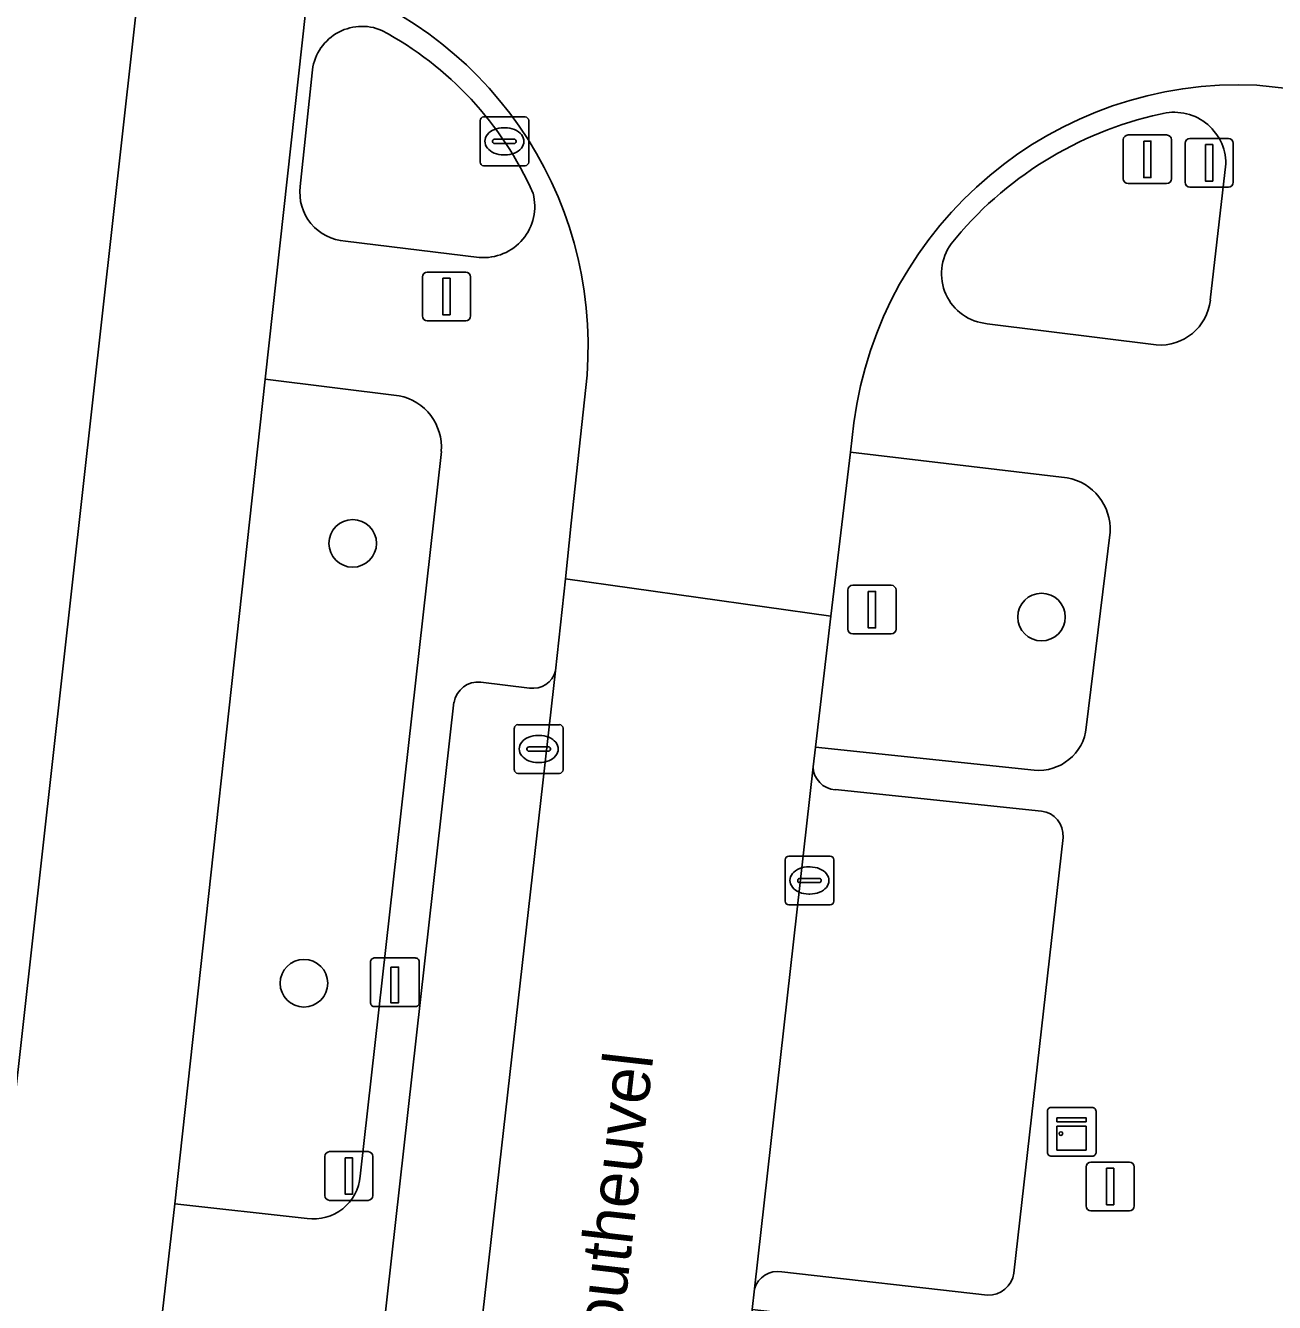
# Model space of a CAD drawing. Extents: x 162026 to 163502, y 387295 to 388169.
# Drawn here: x 162257.68 to 162283.34, y 387629.85 to 387656.09 of the extents above; entities that cross this region are included whole.
import ezdxf

# ---------------------------------------------------------------- set-up
doc = ezdxf.new("R2010")
doc.units = 0
for name, color, linetype in [('IMGEO_Boom', 7, 'Continuous'), ('IMGEO_Fietspad_gesloten', 7, 'Continuous'), ('IMGEO_Groenvoorziening', 7, 'Continuous'), ('IMGEO_Kast', 7, 'Continuous'), ('IMGEO_Kolk', 7, 'Continuous'), ('IMGEO_Laadpaal', 7, 'Continuous'), ('IMGEO_Lichtmast', 7, 'Continuous'), ('IMGEO_Openbare_ruimte_label', 7, 'Continuous'), ('IMGEO_Parkeervlak_open', 7, 'Continuous'), ('IMGEO_Rijbaan_lokaal_gesloten', 7, 'Continuous'), ('IMGEO_Verkeersbordpaal', 7, 'Continuous'), ('IMGEO_Voetpad_open', 7, 'Continuous')]:
    doc.layers.add(name, color=color, linetype=linetype)

msp = doc.modelspace()

# ---------------------------------------------------------------- linework, layer by layer
at = {"layer": 'IMGEO_Boom'}
for centre in [(162264.403, 387645.45), (162278.556, 387643.936), (162263.402, 387636.413)]:
    msp.add_circle(centre, 0.489, dxfattribs=at)
at = {"layer": 'IMGEO_Fietspad_gesloten'}
msp.add_lwpolyline([(162249.002, 387527.305), (162250.593, 387541.437), (162251.213, 387546.944), (162251.283, 387547.562), (162253.903, 387570.582), (162254.178, 387572.997), (162254.47, 387575.568), (162257.445, 387602.487), (162257.74, 387604.874), (162260.472, 387629.489), (162260.746, 387631.878), (162262.605, 387648.82), (162263.515, 387657.112), (162260.081, 387657.552), (162255.563, 387617.085), (162250.964, 387576.026), (162247.716, 387547.043), (162245.412, 387526.736)], dxfattribs=at)
at = {"layer": 'IMGEO_Groenvoorziening'}
for points in [[(162263.569, 387655.118), (162263.326, 387652.779)], [(162282.024, 387650.447), (162282.344, 387653.246)], [(162264.252, 387651.66), (162267.005, 387651.324)], [(162277.44, 387649.962), (162280.914, 387649.526)], [(162265.357, 387648.484), (162262.605, 387648.82), (162260.746, 387631.878), (162263.467, 387631.58)], [(162264.558, 387632.448), (162266.225, 387647.339)], [(162274.63, 387647.322), (162274.373, 387645.153), (162274.23, 387643.955), (162273.911, 387641.266), (162278.403, 387640.79)], [(162279.082, 387646.797), (162274.63, 387647.322)], [(162279.476, 387641.667), (162279.963, 387645.682)]]:
    msp.add_lwpolyline(points, dxfattribs=at)
for centre, radius, start, end in [((162264.596, 387655.041), 1.03, 66.709, 175.7225), ((162261.683, 387649.79), 7.03, 23.9223, 61.8171), ((162281.279, 387653.242), 1.065, 0.2169, 105.529), ((162282.614, 387646.863), 7.58, 102.3421, 141.3035), ((162264.311, 387652.651), 0.993, 172.6117, 266.6055), ((162267.09, 387652.374), 1.054, 265.3916, 14.6642), ((162277.535, 387650.993), 1.035, 143.9647, 264.723), ((162280.993, 387650.561), 1.038, 265.6603, 353.7067), ((162265.14, 387647.418), 1.087, 355.8173, 78.5127), ((162278.898, 387645.746), 1.067, 356.55, 80.077), ((162278.498, 387641.769), 0.983, 264.4496, 354.0711), ((162263.599, 387632.534), 0.963, 262.1462, 354.8654)]:
    msp.add_arc(centre, radius, start, end, dxfattribs=at)
at = {"layer": 'IMGEO_Kast'}
for p, q in [((162278.751, 387633.861), (162279.592, 387633.861)), ((162279.592, 387633.861), (162278.751, 387633.861)), ((162278.676, 387632.936), (162278.676, 387633.777)), ((162278.676, 387633.777), (162278.676, 387632.936)), ((162279.676, 387633.786), (162279.676, 387632.945)), ((162279.676, 387632.945), (162279.676, 387633.786)), ((162279.601, 387632.861), (162278.76, 387632.861)), ((162278.76, 387632.861), (162279.601, 387632.861))]:
    msp.add_line(p, q, dxfattribs=at)
for points in [[(162278.871, 387633.651), (162279.471, 387633.651), (162279.471, 387633.566), (162278.871, 387633.566), (162278.871, 387633.651)], [(162278.871, 387633.476), (162279.471, 387633.476), (162279.471, 387632.987), (162278.871, 387632.987), (162278.871, 387633.476)]]:
    msp.add_lwpolyline(points, dxfattribs=at)
msp.add_circle((162278.955, 387633.325), 0.0377, dxfattribs=at)
for centre, start, end in [((162278.754, 387633.783), 92.4484, 184.2845), ((162278.754, 387633.783), 92.4484, 184.2845), ((162279.598, 387633.783), 2.4484, 94.2845), ((162279.598, 387633.783), 2.4484, 94.2845), ((162278.754, 387632.939), 182.4484, 274.2845), ((162278.754, 387632.939), 182.4484, 274.2845), ((162279.598, 387632.939), 272.4484, 4.2845), ((162279.598, 387632.939), 272.4484, 4.2845)]:
    msp.add_arc(centre, 0.0779, start, end, dxfattribs=at)
at = {"layer": 'IMGEO_Kolk'}
for p, q in [((162267.019, 387653.283), (162267.019, 387654.135)), ((162267.094, 387654.209), (162267.946, 387654.209)), ((162268.02, 387654.135), (162268.02, 387653.283)), ((162267.321, 387653.752), (162267.719, 387653.752)), ((162267.507, 387653.989), (162267.532, 387653.989)), ((162267.278, 387653.703), (162267.278, 387653.715)), ((162267.716, 387653.666), (162267.318, 387653.666)), ((162267.762, 387653.715), (162267.762, 387653.703)), ((162267.53, 387653.429), (162267.505, 387653.429)), ((162267.946, 387653.209), (162267.094, 387653.209)), ((162267.799, 387641.725), (162268.651, 387641.725)), ((162267.724, 387640.799), (162267.724, 387641.651)), ((162268.212, 387641.505), (162268.237, 387641.505)), ((162268.725, 387641.651), (162268.725, 387640.799)), ((162267.983, 387641.219), (162267.983, 387641.231)), ((162268.421, 387641.182), (162268.023, 387641.182)), ((162268.026, 387641.268), (162268.424, 387641.268)), ((162268.467, 387641.231), (162268.467, 387641.219)), ((162268.235, 387640.945), (162268.21, 387640.945)), ((162268.651, 387640.725), (162267.799, 387640.725)), ((162273.287, 387638.098), (162273.287, 387638.95)), ((162273.362, 387639.024), (162274.214, 387639.024)), ((162273.775, 387638.804), (162273.8, 387638.804)), ((162274.288, 387638.95), (162274.288, 387638.098)), ((162273.589, 387638.567), (162273.987, 387638.567)), ((162273.546, 387638.518), (162273.546, 387638.53)), ((162273.984, 387638.481), (162273.586, 387638.481)), ((162274.03, 387638.53), (162274.03, 387638.518)), ((162274.214, 387638.024), (162273.362, 387638.024)), ((162273.798, 387638.244), (162273.773, 387638.244))]:
    msp.add_line(p, q, dxfattribs=at)
for points in [[(162267.019, 387653.283), (162267.019, 387654.135)], [(162267.094, 387654.209), (162267.946, 387654.209)], [(162268.02, 387654.135), (162268.02, 387653.283)], [(162267.946, 387653.209), (162267.094, 387653.209)], [(162267.799, 387641.725), (162268.651, 387641.725)], [(162267.724, 387640.799), (162267.724, 387641.651)], [(162268.725, 387641.651), (162268.725, 387640.799)], [(162268.651, 387640.725), (162267.799, 387640.725)], [(162273.287, 387638.098), (162273.287, 387638.95)], [(162273.362, 387639.024), (162274.214, 387639.024)], [(162274.288, 387638.95), (162274.288, 387638.098)], [(162274.214, 387638.024), (162273.362, 387638.024)]]:
    msp.add_lwpolyline(points, dxfattribs=at)
for centre, radius, start, end in [((162267.096, 387654.133), 0.0765, 91.552, 178.448), ((162267.096, 387654.133), 0.0765, 91.552, 178.448), ((162267.944, 387654.133), 0.0765, 1.552, 88.448), ((162267.944, 387654.133), 0.0765, 1.552, 88.448), ((162267.318, 387653.712), 0.0403, 85.8775, 175.7526), ((162267.723, 387653.714), 0.0386, 1.7309, 96.639), ((162267.315, 387653.702), 0.0366, 178.938, 274.7102), ((162267.719, 387653.709), 0.043, 264.8664, 352.4533), ((162267.096, 387653.285), 0.0765, 181.552, 268.448), ((162267.096, 387653.285), 0.0765, 181.552, 268.448), ((162267.944, 387653.285), 0.0765, 271.552, 358.448), ((162267.944, 387653.285), 0.0765, 271.552, 358.448), ((162267.801, 387641.649), 0.0765, 91.552, 178.448), ((162267.801, 387641.649), 0.0765, 91.552, 178.448), ((162268.649, 387641.649), 0.0765, 1.552, 88.448), ((162268.649, 387641.649), 0.0765, 1.552, 88.448), ((162268.023, 387641.228), 0.0403, 85.8775, 175.7526), ((162268.02, 387641.218), 0.0366, 178.938, 274.7102), ((162268.424, 387641.225), 0.043, 264.8664, 352.4533), ((162268.428, 387641.23), 0.0386, 1.7309, 96.639), ((162267.801, 387640.801), 0.0765, 181.552, 268.448), ((162267.801, 387640.801), 0.0765, 181.552, 268.448), ((162268.649, 387640.801), 0.0765, 271.552, 358.448), ((162268.649, 387640.801), 0.0765, 271.552, 358.448), ((162273.364, 387638.948), 0.0765, 91.552, 178.448), ((162273.364, 387638.948), 0.0765, 91.552, 178.448), ((162274.212, 387638.948), 0.0765, 1.552, 88.448), ((162274.212, 387638.948), 0.0765, 1.552, 88.448), ((162273.586, 387638.527), 0.0403, 85.8775, 175.7526), ((162273.991, 387638.529), 0.0386, 1.7309, 96.639), ((162273.583, 387638.517), 0.0366, 178.938, 274.7102), ((162273.987, 387638.524), 0.043, 264.8664, 352.4533), ((162273.364, 387638.1), 0.0765, 181.552, 268.448), ((162273.364, 387638.1), 0.0765, 181.552, 268.448), ((162274.212, 387638.1), 0.0765, 271.552, 358.448), ((162274.212, 387638.1), 0.0765, 271.552, 358.448)]:
    msp.add_arc(centre, radius, start, end, dxfattribs=at)
for centre, major_axis, ratio, start_param, end_param in [((162267.506, 387653.709), (-0.387, 0.002), 0.722429, 4.712389, 7.853982), ((162267.531, 387653.709), (-0.39, 0.002), 0.717154, 1.570796, 4.712389), ((162268.211, 387641.225), (-0.387, 0.002), 0.722429, 4.712389, 7.853982), ((162268.236, 387641.225), (-0.39, 0.002), 0.717154, 1.570796, 4.712389), ((162273.774, 387638.524), (-0.387, 0.002), 0.722429, 4.712389, 7.853982), ((162273.799, 387638.524), (-0.39, 0.002), 0.717154, 1.570796, 4.712389)]:
    msp.add_ellipse(centre, major_axis=major_axis, ratio=ratio, start_param=start_param, end_param=end_param, dxfattribs=at)
at = {"layer": 'IMGEO_Laadpaal'}
for p, q in [((162264.771, 387636.848), (162264.771, 387636.007)), ((162264.771, 387636.848), (162264.771, 387636.007)), ((162265.687, 387636.932), (162264.846, 387636.932)), ((162265.687, 387636.932), (162264.846, 387636.932)), ((162265.771, 387636.016), (162265.771, 387636.857)), ((162265.771, 387636.016), (162265.771, 387636.857)), ((162264.855, 387635.932), (162265.696, 387635.932)), ((162264.855, 387635.932), (162265.696, 387635.932))]:
    msp.add_line(p, q, dxfattribs=at)
msp.add_lwpolyline([(162265.186, 387636.745), (162265.346, 387636.745), (162265.346, 387636.012), (162265.186, 387636.012), (162265.186, 387636.745)], dxfattribs=at)
for centre, start, end in [((162264.849, 387636.854), 92.4484, 184.2845), ((162264.849, 387636.854), 92.4484, 184.2845), ((162265.693, 387636.854), 2.4484, 94.2845), ((162265.693, 387636.854), 2.4484, 94.2845), ((162264.849, 387636.01), 182.4484, 274.2845), ((162264.849, 387636.01), 182.4484, 274.2845), ((162265.693, 387636.01), 272.4484, 4.2845), ((162265.693, 387636.01), 272.4484, 4.2845)]:
    msp.add_arc(centre, 0.0779, start, end, dxfattribs=at)
at = {"layer": 'IMGEO_Lichtmast'}
for p, q in [((162281.605, 387653.768), (162282.395, 387653.768)), ((162282.395, 387653.768), (162281.605, 387653.768)), ((162281.505, 387652.868), (162281.505, 387653.668)), ((162281.505, 387653.668), (162281.505, 387652.868)), ((162282.495, 387653.668), (162282.495, 387652.868)), ((162282.495, 387652.868), (162282.495, 387653.668)), ((162282.395, 387652.768), (162281.605, 387652.768)), ((162281.605, 387652.768), (162282.395, 387652.768)), ((162265.835, 387650.122), (162265.835, 387650.922)), ((162265.835, 387650.922), (162265.835, 387650.122)), ((162265.935, 387651.022), (162266.725, 387651.022)), ((162266.725, 387651.022), (162265.935, 387651.022)), ((162266.825, 387650.922), (162266.825, 387650.122)), ((162266.825, 387650.122), (162266.825, 387650.922)), ((162266.725, 387650.022), (162265.935, 387650.022)), ((162265.935, 387650.022), (162266.725, 387650.022)), ((162263.829, 387632.053), (162263.829, 387632.853)), ((162263.829, 387632.853), (162263.829, 387632.053)), ((162263.929, 387632.953), (162264.719, 387632.953)), ((162264.719, 387632.953), (162263.929, 387632.953)), ((162264.819, 387632.853), (162264.819, 387632.053)), ((162264.819, 387632.053), (162264.819, 387632.853)), ((162279.471, 387631.838), (162279.471, 387632.638)), ((162279.471, 387632.638), (162279.471, 387631.838)), ((162279.571, 387632.738), (162280.361, 387632.738)), ((162280.361, 387632.738), (162279.571, 387632.738)), ((162280.461, 387632.638), (162280.461, 387631.838)), ((162280.461, 387631.838), (162280.461, 387632.638)), ((162264.719, 387631.953), (162263.929, 387631.953)), ((162263.929, 387631.953), (162264.719, 387631.953)), ((162280.361, 387631.738), (162279.571, 387631.738)), ((162279.571, 387631.738), (162280.361, 387631.738))]:
    msp.add_line(p, q, dxfattribs=at)
for points in [[(162281.925, 387653.643), (162282.075, 387653.643), (162282.075, 387652.893), (162281.925, 387652.893), (162281.925, 387653.643)], [(162266.255, 387650.897), (162266.405, 387650.897), (162266.405, 387650.147), (162266.255, 387650.147), (162266.255, 387650.897)], [(162264.249, 387632.828), (162264.399, 387632.828), (162264.399, 387632.078), (162264.249, 387632.078), (162264.249, 387632.828)], [(162279.891, 387632.613), (162280.041, 387632.613), (162280.041, 387631.863), (162279.891, 387631.863), (162279.891, 387632.613)]]:
    msp.add_lwpolyline(points, dxfattribs=at)
for centre, start, end in [((162281.605, 387653.668), 90, 180), ((162281.605, 387653.668), 90, 180), ((162282.395, 387653.668), 0, 90), ((162282.395, 387653.668), 360, 90), ((162281.605, 387652.868), 180, 270), ((162281.605, 387652.868), 180, 270), ((162282.395, 387652.868), 270, 0), ((162282.395, 387652.868), 270, 0), ((162265.935, 387650.922), 90, 180), ((162265.935, 387650.922), 90, 180), ((162266.725, 387650.922), 0, 90), ((162266.725, 387650.922), 360, 90), ((162265.935, 387650.122), 180, 270), ((162265.935, 387650.122), 180, 270), ((162266.725, 387650.122), 270, 0), ((162266.725, 387650.122), 270, 0), ((162263.929, 387632.853), 90, 180), ((162263.929, 387632.853), 90, 180), ((162264.719, 387632.853), 0, 90), ((162264.719, 387632.853), 360, 90), ((162279.571, 387632.638), 90, 180), ((162279.571, 387632.638), 90, 180), ((162280.361, 387632.638), 0, 90), ((162280.361, 387632.638), 360, 90), ((162263.929, 387632.053), 180, 270), ((162263.929, 387632.053), 180, 270), ((162264.719, 387632.053), 270, 0), ((162264.719, 387632.053), 270, 0), ((162279.571, 387631.838), 180, 270), ((162279.571, 387631.838), 180, 270), ((162280.361, 387631.838), 270, 0), ((162280.361, 387631.838), 270, 0)]:
    msp.add_arc(centre, 0.1, start, end, dxfattribs=at)
at = {"layer": 'IMGEO_Parkeervlak_open'}
for points in [[(162261.972, 387584.295), (162265.536, 387616.015), (162268.572, 387642.831)], [(162268.038, 387642.478), (162267.037, 387642.599)], [(162266.484, 387642.184), (162263.568, 387616.23), (162260.132, 387585.464)], [(162273.862, 387640.857), (162272.661, 387630.134)], [(162278.553, 387639.951), (162274.317, 387640.39)], [(162277.988, 387630.458), (162279, 387639.409)], [(162273.222, 387630.484), (162277.449, 387630.002)]]:
    msp.add_lwpolyline(points, dxfattribs=at)
for centre, radius, start, end in [((162268.114, 387642.943), 0.471, 260.6565, 346.2768), ((162266.983, 387642.095), 0.506, 83.8381, 169.9349), ((162274.343, 387640.87), 0.481, 181.5651, 266.9435), ((162278.49, 387639.444), 0.511, 356.09, 82.9364), ((162273.133, 387630.002), 0.49, 79.5309, 164.388), ((162277.454, 387630.543), 0.541, 269.4741, 350.9891)]:
    msp.add_arc(centre, radius, start, end, dxfattribs=at)
at = {"layer": 'IMGEO_Rijbaan_lokaal_gesloten'}
for points in [[(162282.982, 387654.864), (162285.816, 387654.554), (162286.398, 387654.49)], [(162269.219, 387648.906), (162268.895, 387645.868), (162268.773, 387644.721), (162274.23, 387643.955), (162274.373, 387645.153), (162274.63, 387647.322), (162274.702, 387647.926)], [(162269.691, 387603.88), (162269.735, 387604.276), (162270.44, 387610.557), (162270.483, 387610.938), (162271.83, 387622.883), (162271.935, 387623.796), (162272.612, 387629.708), (162272.661, 387630.134), (162273.862, 387640.857), (162273.911, 387641.266), (162274.23, 387643.955), (162268.773, 387644.721), (162268.572, 387642.831), (162265.536, 387616.015), (162261.972, 387584.295), (162261.88, 387583.741), (162259.779, 387575.24)]]:
    msp.add_lwpolyline(points, dxfattribs=at)
for centre, radius, start, end in [((162261.317, 387649.499), 7.924, 355.708, 73.8984), ((162282.62, 387646.887), 7.986, 87.3992, 172.5216)]:
    msp.add_arc(centre, radius, start, end, dxfattribs=at)
at = {"layer": 'IMGEO_Verkeersbordpaal'}
for p, q in [((162280.335, 387653.84), (162281.125, 387653.84)), ((162281.125, 387653.84), (162280.335, 387653.84)), ((162280.235, 387652.94), (162280.235, 387653.74)), ((162280.235, 387653.74), (162280.235, 387652.94)), ((162281.225, 387653.74), (162281.225, 387652.94)), ((162281.225, 387652.94), (162281.225, 387653.74)), ((162281.125, 387652.84), (162280.335, 387652.84)), ((162280.335, 387652.84), (162281.125, 387652.84)), ((162274.677, 387644.589), (162275.467, 387644.589)), ((162275.467, 387644.589), (162274.677, 387644.589)), ((162274.577, 387643.689), (162274.577, 387644.489)), ((162274.577, 387644.489), (162274.577, 387643.689)), ((162275.567, 387644.489), (162275.567, 387643.689)), ((162275.567, 387643.689), (162275.567, 387644.489)), ((162275.467, 387643.589), (162274.677, 387643.589)), ((162274.677, 387643.589), (162275.467, 387643.589))]:
    msp.add_line(p, q, dxfattribs=at)
for points in [[(162280.655, 387653.715), (162280.805, 387653.715), (162280.805, 387652.965), (162280.655, 387652.965), (162280.655, 387653.715)], [(162274.997, 387644.464), (162275.147, 387644.464), (162275.147, 387643.714), (162274.997, 387643.714), (162274.997, 387644.464)]]:
    msp.add_lwpolyline(points, dxfattribs=at)
for centre, start, end in [((162280.335, 387653.74), 90, 180), ((162280.335, 387653.74), 90, 180), ((162281.125, 387653.74), 0, 90), ((162281.125, 387653.74), 360, 90), ((162280.335, 387652.94), 180, 270), ((162280.335, 387652.94), 180, 270), ((162281.125, 387652.94), 270, 0), ((162281.125, 387652.94), 270, 0), ((162274.677, 387644.489), 90, 180), ((162274.677, 387644.489), 90, 180), ((162275.467, 387644.489), 0, 90), ((162275.467, 387644.489), 360, 90), ((162274.677, 387643.689), 180, 270), ((162274.677, 387643.689), 180, 270), ((162275.467, 387643.689), 270, 0), ((162275.467, 387643.689), 270, 0)]:
    msp.add_arc(centre, 0.1, start, end, dxfattribs=at)
at = {"layer": 'IMGEO_Voetpad_open'}
for points in [[(162255.563, 387617.085), (162260.081, 387657.552), (162259.554, 387657.598), (162255.342, 387658.091), (162254.969, 387655.167)], [(162263.515, 387657.112), (162262.605, 387648.82), (162265.357, 387648.484)], [(162263.326, 387652.779), (162263.569, 387655.118)], [(162287.292, 387654.392), (162286.398, 387654.49), (162285.816, 387654.554), (162282.982, 387654.864)], [(162282.344, 387653.246), (162282.024, 387650.447)], [(162267.005, 387651.324), (162264.252, 387651.66)], [(162280.914, 387649.526), (162277.44, 387649.962)], [(162268.572, 387642.831), (162268.773, 387644.721), (162268.895, 387645.868), (162269.219, 387648.906)], [(162274.702, 387647.926), (162274.63, 387647.322), (162279.082, 387646.797)], [(162266.225, 387647.339), (162264.558, 387632.448)], [(162279.963, 387645.682), (162279.476, 387641.667)], [(162267.037, 387642.599), (162268.038, 387642.478)], [(162260.132, 387585.464), (162263.568, 387616.23), (162266.484, 387642.184)], [(162278.403, 387640.79), (162273.911, 387641.266), (162273.862, 387640.857)], [(162274.317, 387640.39), (162278.553, 387639.951)], [(162279, 387639.409), (162277.988, 387630.458)], [(162263.467, 387631.58), (162260.746, 387631.878), (162260.472, 387629.489), (162263.171, 387629.182)], [(162277.449, 387630.002), (162273.222, 387630.484)], [(162272.661, 387630.134), (162272.612, 387629.708), (162277.103, 387629.195)]]:
    msp.add_lwpolyline(points, dxfattribs=at)
for centre, radius, start, end in [((162261.317, 387649.499), 7.924, 355.708, 73.8984), ((162264.596, 387655.041), 1.03, 66.709, 175.7225), ((162261.683, 387649.79), 7.03, 23.9223, 61.8171), ((162282.62, 387646.887), 7.986, 87.3992, 172.5216), ((162281.279, 387653.242), 1.065, 0.2169, 105.529), ((162282.614, 387646.863), 7.58, 102.3421, 141.3035), ((162264.311, 387652.651), 0.993, 172.6117, 266.6055), ((162267.09, 387652.374), 1.054, 265.3916, 14.6642), ((162277.535, 387650.993), 1.035, 143.9647, 264.723), ((162280.993, 387650.561), 1.038, 265.6603, 353.7067), ((162265.14, 387647.418), 1.087, 355.8173, 78.5127), ((162278.898, 387645.746), 1.067, 356.55, 80.077), ((162268.114, 387642.943), 0.471, 260.6565, 346.2768), ((162266.983, 387642.095), 0.506, 83.8381, 169.9349), ((162278.498, 387641.769), 0.983, 264.4496, 354.0711), ((162274.343, 387640.87), 0.481, 181.5651, 266.9435), ((162278.49, 387639.444), 0.511, 356.09, 82.9364), ((162263.599, 387632.534), 0.963, 262.1462, 354.8654), ((162273.133, 387630.002), 0.49, 79.5309, 164.388), ((162277.454, 387630.543), 0.541, 269.4741, 350.9891)]:
    msp.add_arc(centre, radius, start, end, dxfattribs=at)

# ---------------------------------------------------------------- texts
at = {"layer": 'IMGEO_Openbare_ruimte_label'}
msp.add_text('De Stoutheuvel', height=1, rotation=83.5143, dxfattribs=at).set_placement((162269.551, 387625.845))

doc.saveas('drawing.dxf')
